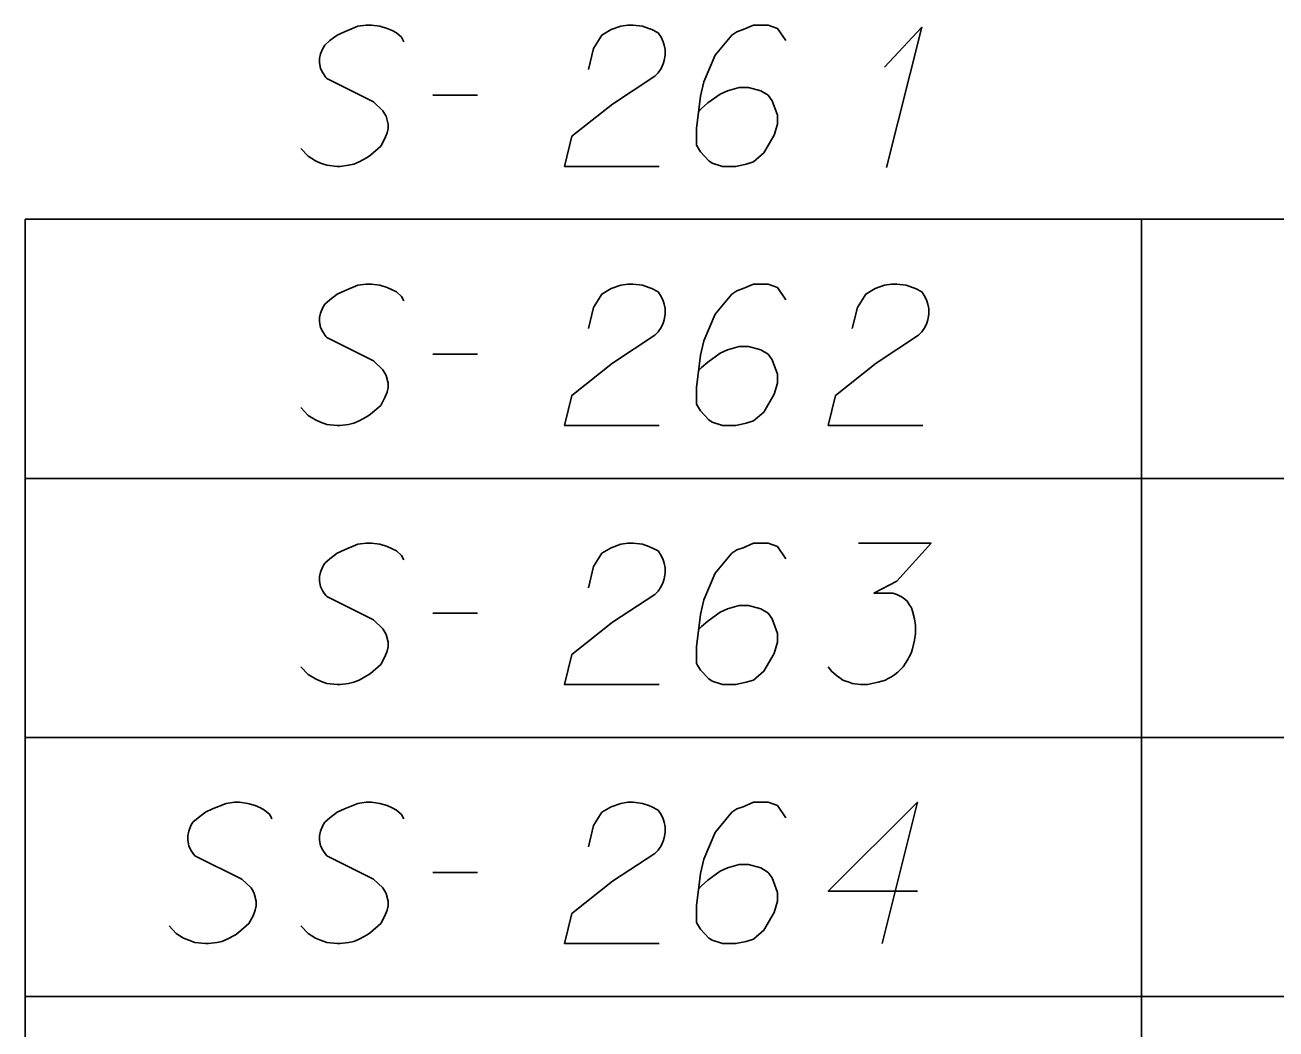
# Model space of a CAD drawing. Extents: x 2074207 to 2076812, y 516372 to 523312.
# Drawn here: x 2076260.61 to 2076303.11, y 520628.43 to 520662.53 of the extents above; entities that cross this region are included whole.
import ezdxf

# ---------------------------------------------------------------- set-up
doc = ezdxf.new("R2010")
doc.units = 0
for name, color, linetype in [('Prop DirtTable_ Soil Test Results - Outline (Major)', 7, 'Continuous'), ('Prop DirtTable_ Soil Test Results - Outline (Minor)', 7, 'Continuous'), ('Prop DirtTable_ Soil Test Results - Tx (Sample Data)', 7, 'Continuous')]:
    doc.layers.add(name, color=color, linetype=linetype)

msp = doc.modelspace()

# ---------------------------------------------------------------- linework, layer by layer
at = {"layer": 'Prop DirtTable_ Soil Test Results - Outline (Major)'}
for p, q in [((2076260.609, 520655.933), (2076260.609, 520647.133)), ((2076260.609, 520647.133), (2076260.609, 520638.333)), ((2076260.609, 520638.333), (2076260.609, 520629.533)), ((2076260.609, 520629.533), (2076260.609, 520620.733))]:
    msp.add_line(p, q, dxfattribs=at)
at = {"layer": 'Prop DirtTable_ Soil Test Results - Outline (Minor)'}
for p, q in [((2076260.609, 520655.933), (2076811.903, 520655.933)), ((2076298.546, 520655.933), (2076298.546, 520647.133)), ((2076260.609, 520647.133), (2076811.903, 520647.133)), ((2076260.609, 520647.133), (2076811.903, 520647.133)), ((2076298.546, 520647.133), (2076298.546, 520638.333)), ((2076260.609, 520638.333), (2076811.903, 520638.333)), ((2076260.609, 520638.333), (2076811.903, 520638.333)), ((2076298.546, 520638.333), (2076298.546, 520629.533)), ((2076260.609, 520629.533), (2076811.903, 520629.533)), ((2076260.609, 520629.533), (2076811.903, 520629.533)), ((2076298.546, 520629.533), (2076298.546, 520620.733))]:
    msp.add_line(p, q, dxfattribs=at)
at = {"layer": 'Prop DirtTable_ Soil Test Results - Tx (Sample Data)'}
for points in [[(2076273.474, 520661.965), (2076273.403, 520662.116), (2076273.227, 520662.267), (2076273.086, 520662.343), (2076272.91, 520662.418), (2076272.663, 520662.494), (2076272.38, 520662.532), (2076272.204, 520662.532), (2076271.922, 520662.494), (2076271.463, 520662.305), (2076271.216, 520662.191), (2076270.969, 520662.002), (2076270.793, 520661.851), (2076270.723, 520661.738), (2076270.652, 520661.549), (2076270.617, 520661.398), (2076270.617, 520661.247), (2076270.652, 520661.058), (2076270.723, 520660.906), (2076270.828, 520660.755), (2076270.864, 520660.717), (2076272.451, 520659.924), (2076272.769, 520659.621), (2076272.839, 520659.508), (2076272.874, 520659.432), (2076272.945, 520659.168), (2076272.945, 520659.017), (2076272.91, 520658.865), (2076272.839, 520658.676), (2076272.698, 520658.412), (2076272.345, 520658.11), (2076272.239, 520658.034), (2076271.957, 520657.883), (2076271.781, 520657.807), (2076271.604, 520657.769), (2076271.322, 520657.732), (2076271.216, 520657.732), (2076270.864, 520657.769), (2076270.652, 520657.845), (2076270.476, 520657.921), (2076270.229, 520658.072), (2076269.982, 520658.336)], [(2076279.753, 520661.02), (2076279.929, 520661.738), (2076280.212, 520662.191), (2076280.529, 520662.38), (2076280.847, 520662.494), (2076281.094, 520662.532), (2076281.27, 520662.532), (2076281.587, 520662.494), (2076281.799, 520662.418), (2076281.905, 520662.38), (2076282.117, 520662.267), (2076282.222, 520662.116), (2076282.293, 520661.965), (2076282.328, 520661.851), (2076282.363, 520661.7), (2076282.363, 520661.511), (2076282.328, 520661.322), (2076282.293, 520661.209), (2076282.222, 520661.058), (2076282.117, 520660.906), (2076282.011, 520660.793), (2076280.564, 520659.848), (2076279.189, 520658.752), (2076278.942, 520657.732), (2076282.152, 520657.732)], [(2076286.455, 520662.002), (2076286.173, 520662.418), (2076285.856, 520662.532), (2076285.362, 520662.532), (2076285.009, 520662.38), (2076284.798, 520662.305), (2076284.621, 520662.191), (2076284.057, 520661.511), (2076283.669, 520660.604), (2076283.563, 520660.113), (2076283.422, 520659.017), (2076283.422, 520658.45), (2076283.563, 520658.223), (2076283.845, 520657.921), (2076283.951, 520657.845), (2076284.304, 520657.732), (2076284.762, 520657.732), (2076285.115, 520657.807), (2076285.362, 520657.883), (2076285.715, 520658.185), (2076286.067, 520658.79), (2076286.173, 520659.168), (2076286.173, 520659.47), (2076285.997, 520659.962), (2076285.856, 520660.15), (2076285.609, 520660.302), (2076285.186, 520660.415), (2076284.868, 520660.415), (2076284.48, 520660.302), (2076284.233, 520660.188), (2076283.81, 520659.886), (2076283.598, 520659.697), (2076283.492, 520659.584)], [(2076289.807, 520661.095), (2076291.077, 520662.456), (2076289.877, 520657.694)], [(2076274.462, 520660.15), (2076275.979, 520660.15)], [(2076273.474, 520653.165), (2076273.403, 520653.316), (2076273.227, 520653.467), (2076273.086, 520653.543), (2076272.91, 520653.618), (2076272.663, 520653.694), (2076272.38, 520653.732), (2076272.204, 520653.732), (2076271.922, 520653.694), (2076271.463, 520653.505), (2076271.216, 520653.391), (2076270.969, 520653.202), (2076270.793, 520653.051), (2076270.723, 520652.938), (2076270.652, 520652.749), (2076270.617, 520652.598), (2076270.617, 520652.447), (2076270.652, 520652.258), (2076270.723, 520652.106), (2076270.828, 520651.955), (2076270.864, 520651.917), (2076272.451, 520651.124), (2076272.769, 520650.821), (2076272.839, 520650.708), (2076272.874, 520650.632), (2076272.945, 520650.368), (2076272.945, 520650.217), (2076272.91, 520650.065), (2076272.839, 520649.876), (2076272.698, 520649.612), (2076272.345, 520649.31), (2076272.239, 520649.234), (2076271.957, 520649.083), (2076271.781, 520649.007), (2076271.604, 520648.969), (2076271.322, 520648.932), (2076271.216, 520648.932), (2076270.864, 520648.969), (2076270.652, 520649.045), (2076270.476, 520649.121), (2076270.229, 520649.272), (2076269.982, 520649.536)], [(2076279.753, 520652.22), (2076279.929, 520652.938), (2076280.212, 520653.391), (2076280.529, 520653.58), (2076280.847, 520653.694), (2076281.094, 520653.732), (2076281.27, 520653.732), (2076281.587, 520653.694), (2076281.799, 520653.618), (2076281.905, 520653.58), (2076282.117, 520653.467), (2076282.222, 520653.316), (2076282.293, 520653.165), (2076282.328, 520653.051), (2076282.363, 520652.9), (2076282.363, 520652.711), (2076282.328, 520652.522), (2076282.293, 520652.409), (2076282.222, 520652.258), (2076282.117, 520652.106), (2076282.011, 520651.993), (2076280.564, 520651.048), (2076279.189, 520649.952), (2076278.942, 520648.932), (2076282.152, 520648.932)], [(2076286.455, 520653.202), (2076286.173, 520653.618), (2076285.856, 520653.732), (2076285.362, 520653.732), (2076285.009, 520653.58), (2076284.798, 520653.505), (2076284.621, 520653.391), (2076284.057, 520652.711), (2076283.669, 520651.804), (2076283.563, 520651.313), (2076283.422, 520650.217), (2076283.422, 520649.65), (2076283.563, 520649.423), (2076283.845, 520649.121), (2076283.951, 520649.045), (2076284.304, 520648.932), (2076284.762, 520648.932), (2076285.115, 520649.007), (2076285.362, 520649.083), (2076285.715, 520649.385), (2076286.067, 520649.99), (2076286.173, 520650.368), (2076286.173, 520650.67), (2076285.997, 520651.162), (2076285.856, 520651.35), (2076285.609, 520651.502), (2076285.186, 520651.615), (2076284.868, 520651.615), (2076284.48, 520651.502), (2076284.233, 520651.388), (2076283.81, 520651.086), (2076283.598, 520650.897), (2076283.492, 520650.784)], [(2076288.713, 520652.22), (2076288.889, 520652.938), (2076289.172, 520653.391), (2076289.489, 520653.58), (2076289.807, 520653.694), (2076290.054, 520653.732), (2076290.23, 520653.732), (2076290.547, 520653.694), (2076290.759, 520653.618), (2076290.865, 520653.58), (2076291.077, 520653.467), (2076291.182, 520653.316), (2076291.253, 520653.165), (2076291.288, 520653.051), (2076291.323, 520652.9), (2076291.323, 520652.711), (2076291.288, 520652.522), (2076291.253, 520652.409), (2076291.182, 520652.258), (2076291.077, 520652.106), (2076290.971, 520651.993), (2076289.524, 520651.048), (2076288.149, 520649.952), (2076287.902, 520648.932), (2076291.112, 520648.932)], [(2076274.462, 520651.35), (2076275.979, 520651.35)], [(2076273.474, 520644.365), (2076273.403, 520644.516), (2076273.227, 520644.667), (2076273.086, 520644.743), (2076272.91, 520644.818), (2076272.663, 520644.894), (2076272.38, 520644.932), (2076272.204, 520644.932), (2076271.922, 520644.894), (2076271.463, 520644.705), (2076271.216, 520644.591), (2076270.969, 520644.402), (2076270.793, 520644.251), (2076270.723, 520644.138), (2076270.652, 520643.949), (2076270.617, 520643.798), (2076270.617, 520643.647), (2076270.652, 520643.458), (2076270.723, 520643.306), (2076270.828, 520643.155), (2076270.864, 520643.117), (2076272.451, 520642.324), (2076272.769, 520642.021), (2076272.839, 520641.908), (2076272.874, 520641.832), (2076272.945, 520641.568), (2076272.945, 520641.417), (2076272.91, 520641.265), (2076272.839, 520641.076), (2076272.698, 520640.812), (2076272.345, 520640.51), (2076272.239, 520640.434), (2076271.957, 520640.283), (2076271.781, 520640.207), (2076271.604, 520640.169), (2076271.322, 520640.132), (2076271.216, 520640.132), (2076270.864, 520640.169), (2076270.652, 520640.245), (2076270.476, 520640.321), (2076270.229, 520640.472), (2076269.982, 520640.736)], [(2076279.753, 520643.42), (2076279.929, 520644.138), (2076280.212, 520644.591), (2076280.529, 520644.78), (2076280.847, 520644.894), (2076281.094, 520644.932), (2076281.27, 520644.932), (2076281.587, 520644.894), (2076281.799, 520644.818), (2076281.905, 520644.78), (2076282.117, 520644.667), (2076282.222, 520644.516), (2076282.293, 520644.365), (2076282.328, 520644.251), (2076282.363, 520644.1), (2076282.363, 520643.911), (2076282.328, 520643.722), (2076282.293, 520643.609), (2076282.222, 520643.458), (2076282.117, 520643.306), (2076282.011, 520643.193), (2076280.564, 520642.248), (2076279.189, 520641.152), (2076278.942, 520640.132), (2076282.152, 520640.132)], [(2076286.455, 520644.402), (2076286.173, 520644.818), (2076285.856, 520644.932), (2076285.362, 520644.932), (2076285.009, 520644.78), (2076284.798, 520644.705), (2076284.621, 520644.591), (2076284.057, 520643.911), (2076283.669, 520643.004), (2076283.563, 520642.513), (2076283.422, 520641.417), (2076283.422, 520640.85), (2076283.563, 520640.623), (2076283.845, 520640.321), (2076283.951, 520640.245), (2076284.304, 520640.132), (2076284.762, 520640.132), (2076285.115, 520640.207), (2076285.362, 520640.283), (2076285.715, 520640.585), (2076286.067, 520641.19), (2076286.173, 520641.568), (2076286.173, 520641.87), (2076285.997, 520642.362), (2076285.856, 520642.55), (2076285.609, 520642.702), (2076285.186, 520642.815), (2076284.868, 520642.815), (2076284.48, 520642.702), (2076284.233, 520642.588), (2076283.81, 520642.286), (2076283.598, 520642.097), (2076283.492, 520641.984)], [(2076288.925, 520644.932), (2076291.394, 520644.932), (2076290.23, 520643.647), (2076289.454, 520643.231), (2076290.089, 520643.231), (2076290.23, 520643.193), (2076290.3, 520643.155), (2076290.371, 520643.117), (2076290.442, 520643.08), (2076290.583, 520642.966), (2076290.653, 520642.853), (2076290.724, 520642.739), (2076290.759, 520642.626), (2076290.83, 520642.362), (2076290.865, 520642.135), (2076290.865, 520642.021), (2076290.865, 520641.87), (2076290.83, 520641.643), (2076290.794, 520641.492), (2076290.759, 520641.341), (2076290.724, 520641.228), (2076290.689, 520641.152), (2076290.653, 520641.076), (2076290.618, 520641.001), (2076290.547, 520640.887), (2076290.442, 520640.736), (2076290.336, 520640.623), (2076290.265, 520640.547), (2076290.159, 520640.472), (2076290.054, 520640.396), (2076289.912, 520640.321), (2076289.842, 520640.283), (2076289.595, 520640.207), (2076289.383, 520640.169), (2076289.242, 520640.132), (2076288.995, 520640.132), (2076288.713, 520640.169), (2076288.607, 520640.207), (2076288.501, 520640.245), (2076288.396, 520640.283), (2076288.29, 520640.358), (2076288.184, 520640.434), (2076288.008, 520640.585), (2076287.902, 520640.736)], [(2076274.462, 520642.55), (2076275.979, 520642.55)], [(2076268.994, 520635.565), (2076268.923, 520635.716), (2076268.747, 520635.867), (2076268.606, 520635.943), (2076268.43, 520636.018), (2076268.183, 520636.094), (2076267.9, 520636.132), (2076267.724, 520636.132), (2076267.442, 520636.094), (2076266.983, 520635.905), (2076266.736, 520635.791), (2076266.489, 520635.602), (2076266.313, 520635.451), (2076266.243, 520635.338), (2076266.172, 520635.149), (2076266.137, 520634.998), (2076266.137, 520634.847), (2076266.172, 520634.658), (2076266.243, 520634.506), (2076266.348, 520634.355), (2076266.384, 520634.317), (2076267.971, 520633.524), (2076268.289, 520633.221), (2076268.359, 520633.108), (2076268.394, 520633.032), (2076268.465, 520632.768), (2076268.465, 520632.617), (2076268.43, 520632.465), (2076268.359, 520632.276), (2076268.218, 520632.012), (2076267.865, 520631.71), (2076267.759, 520631.634), (2076267.477, 520631.483), (2076267.301, 520631.407), (2076267.124, 520631.369), (2076266.842, 520631.332), (2076266.736, 520631.332), (2076266.384, 520631.369), (2076266.172, 520631.445), (2076265.996, 520631.521), (2076265.749, 520631.672), (2076265.502, 520631.936)], [(2076273.474, 520635.565), (2076273.403, 520635.716), (2076273.227, 520635.867), (2076273.086, 520635.943), (2076272.91, 520636.018), (2076272.663, 520636.094), (2076272.38, 520636.132), (2076272.204, 520636.132), (2076271.922, 520636.094), (2076271.463, 520635.905), (2076271.216, 520635.791), (2076270.969, 520635.602), (2076270.793, 520635.451), (2076270.723, 520635.338), (2076270.652, 520635.149), (2076270.617, 520634.998), (2076270.617, 520634.847), (2076270.652, 520634.658), (2076270.723, 520634.506), (2076270.828, 520634.355), (2076270.864, 520634.317), (2076272.451, 520633.524), (2076272.769, 520633.221), (2076272.839, 520633.108), (2076272.874, 520633.032), (2076272.945, 520632.768), (2076272.945, 520632.617), (2076272.91, 520632.465), (2076272.839, 520632.276), (2076272.698, 520632.012), (2076272.345, 520631.71), (2076272.239, 520631.634), (2076271.957, 520631.483), (2076271.781, 520631.407), (2076271.604, 520631.369), (2076271.322, 520631.332), (2076271.216, 520631.332), (2076270.864, 520631.369), (2076270.652, 520631.445), (2076270.476, 520631.521), (2076270.229, 520631.672), (2076269.982, 520631.936)], [(2076279.753, 520634.62), (2076279.929, 520635.338), (2076280.212, 520635.791), (2076280.529, 520635.98), (2076280.847, 520636.094), (2076281.094, 520636.132), (2076281.27, 520636.132), (2076281.587, 520636.094), (2076281.799, 520636.018), (2076281.905, 520635.98), (2076282.117, 520635.867), (2076282.222, 520635.716), (2076282.293, 520635.565), (2076282.328, 520635.451), (2076282.363, 520635.3), (2076282.363, 520635.111), (2076282.328, 520634.922), (2076282.293, 520634.809), (2076282.222, 520634.658), (2076282.117, 520634.506), (2076282.011, 520634.393), (2076280.564, 520633.448), (2076279.189, 520632.352), (2076278.942, 520631.332), (2076282.152, 520631.332)], [(2076286.455, 520635.602), (2076286.173, 520636.018), (2076285.856, 520636.132), (2076285.362, 520636.132), (2076285.009, 520635.98), (2076284.798, 520635.905), (2076284.621, 520635.791), (2076284.057, 520635.111), (2076283.669, 520634.204), (2076283.563, 520633.713), (2076283.422, 520632.617), (2076283.422, 520632.05), (2076283.563, 520631.823), (2076283.845, 520631.521), (2076283.951, 520631.445), (2076284.304, 520631.332), (2076284.762, 520631.332), (2076285.115, 520631.407), (2076285.362, 520631.483), (2076285.715, 520631.785), (2076286.067, 520632.39), (2076286.173, 520632.768), (2076286.173, 520633.07), (2076285.997, 520633.562), (2076285.856, 520633.75), (2076285.609, 520633.902), (2076285.186, 520634.015), (2076284.868, 520634.015), (2076284.48, 520633.902), (2076284.233, 520633.788), (2076283.81, 520633.486), (2076283.598, 520633.297), (2076283.492, 520633.184)], [(2076290.935, 520633.108), (2076287.902, 520633.108), (2076290.935, 520636.132), (2076289.736, 520631.332)], [(2076274.462, 520633.75), (2076275.979, 520633.75)]]:
    msp.add_lwpolyline(points, dxfattribs=at)

doc.saveas('drawing.dxf')
